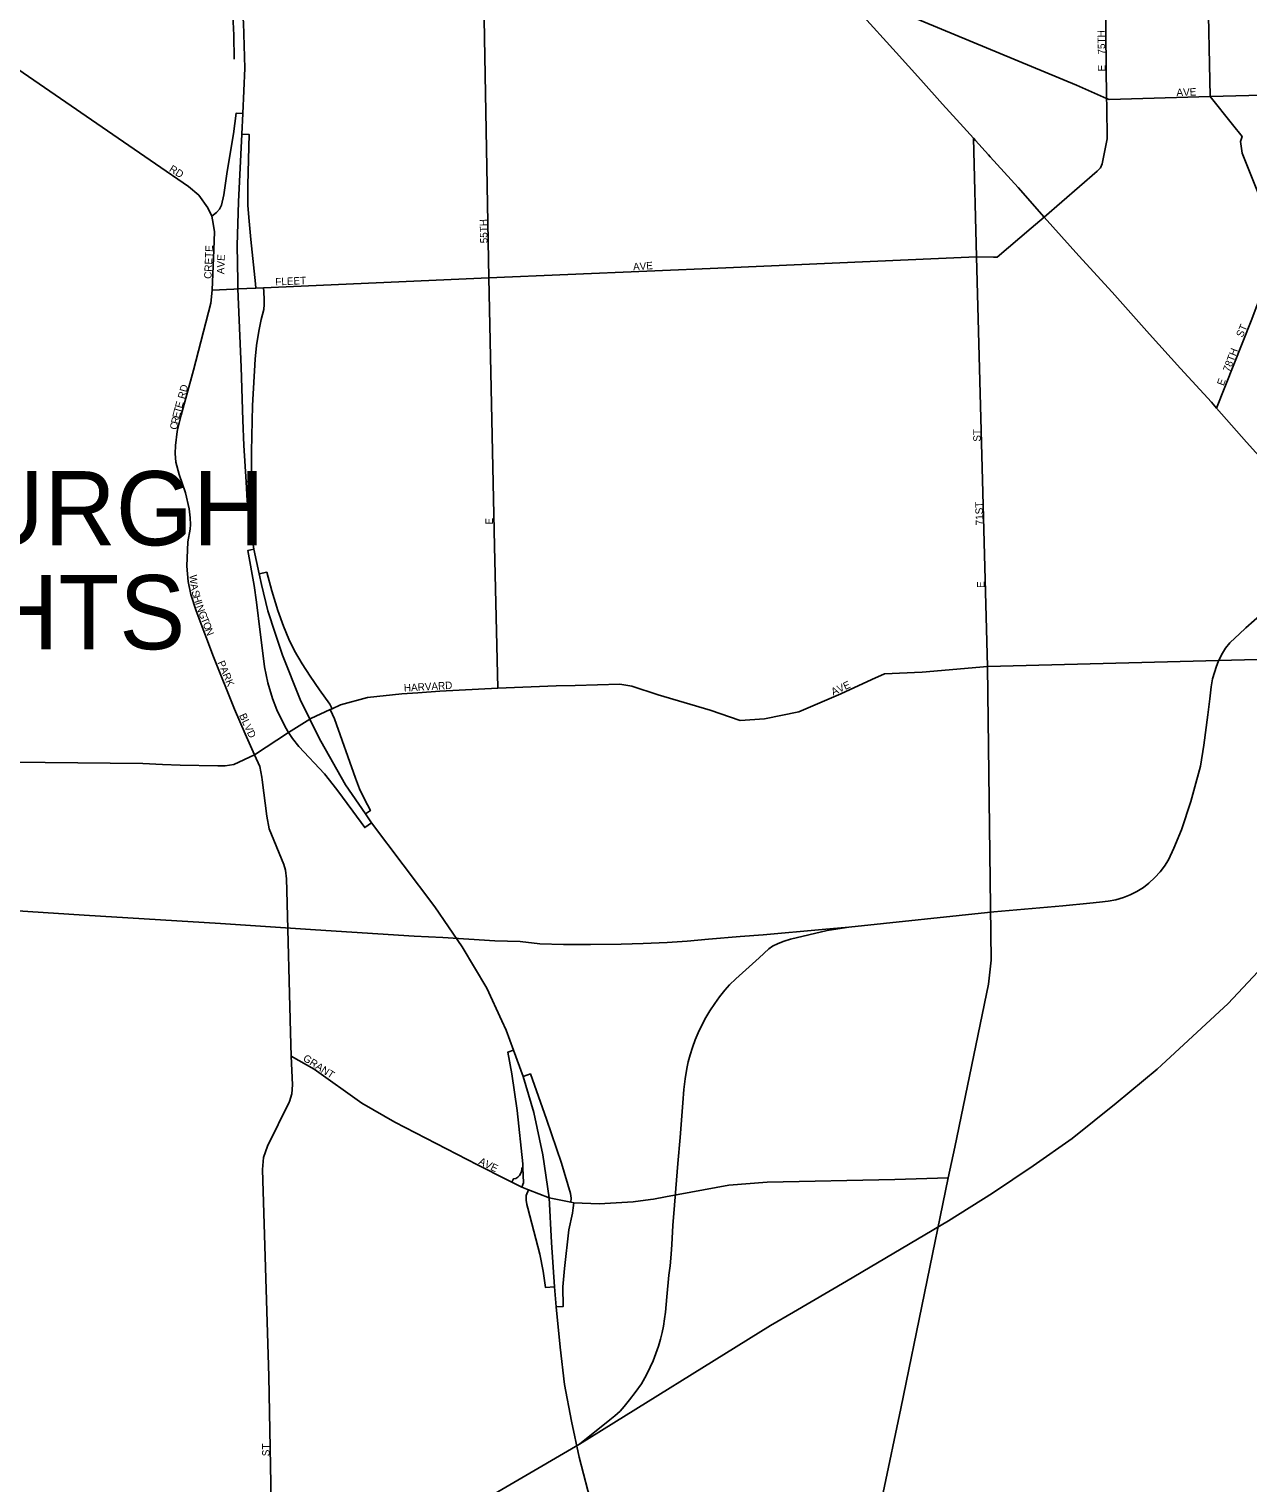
# Model space of a CAD drawing. Extents: x -561 to 1170, y 0 to 846.
# Drawn here: x 265.66 to 287.84, y 224.52 to 250.97 of the extents above; entities that cross this region are included whole.
import ezdxf

# ---------------------------------------------------------------- set-up
doc = ezdxf.new("R2010")
doc.units = 0
for name, color, linetype in [('GM_X_City_Street', 7, 'Continuous'), ('GM_X_City_Street_Text', 7, 'Continuous'), ('GM_X_Corporation_Text', 7, 'Continuous'), ('GM_X_Interchange_Ramps', 7, 'Continuous'), ('GM_X_Interstate_Route', 7, 'Continuous'), ('GM_X_Rail_Line', 7, 'Continuous'), ('GM_X_State_Route', 7, 'Continuous')]:
    doc.layers.add(name, color=color, linetype=linetype)

msp = doc.modelspace()

# ---------------------------------------------------------------- linework, layer by layer
at = {"layer": 'GM_X_City_Street'}
for points in [[(285.27, 249.584), (285.269, 249.71), (285.226, 253.84), (285.199, 256.421), (285.197, 256.519), (285.196, 256.602)], [(287.271, 244.073), (287.898, 245.662), (288.224, 246.528), (288.348, 246.925), (288.028, 247.986), (287.735, 248.712), (287.704, 248.928), (287.735, 249.015), (287.559, 249.234), (287.156, 249.747), (287.067, 253.877), (287.027, 255.72), (287.062, 256.042)], [(273.951, 250.806), (273.913, 252.932), (273.879, 253.196)], [(267.967, 248.52), (265.17, 250.442), (265.035, 250.56), (264.91, 250.772), (263.786, 252.617)], [(280.304, 251.79), (284.72, 249.952), (285.269, 249.71), (285.314, 249.691), (287.156, 249.747), (288.56, 249.78), (288.562, 249.78)], [(274.134, 241.563), (274.028, 246.444), (273.951, 250.806)], [(278.342, 246.63), (282.904, 246.827), (283.209, 246.822), (283.279, 246.823), (283.898, 247.347), (284.13, 247.548), (285.097, 248.389), (285.156, 248.444), (285.187, 248.52), (285.277, 248.976), (285.271, 249.558), (285.27, 249.584)], [(282.505, 230.626), (283.122, 233.594), (283.169, 234.028), (283.104, 239.374), (282.904, 246.827), (282.846, 248.984)], [(269.012, 247.434), (268.99, 247.567), (268.917, 247.717), (268.751, 247.952), (268.562, 248.11), (267.967, 248.52)], [(268.994, 246.223), (269.025, 246.952), (269.038, 247.284), (269.012, 247.434)], [(269.391, 246.24), (269.463, 246.243), (269.788, 246.257), (269.931, 246.264), (274.028, 246.444), (278.342, 246.63)], [(268.361, 243.647), (268.365, 243.679), (268.434, 243.944), (268.657, 244.765), (268.972, 245.987), (268.994, 246.223)], [(268.994, 246.223), (269.391, 246.24)], [(269.597, 238.151), (269.403, 238.599), (269.021, 239.548), (268.702, 240.384), (268.609, 240.686), (268.558, 240.917), (268.534, 241.197), (268.555, 241.643), (268.593, 241.875), (268.6, 241.959), (268.595, 242.079), (268.576, 242.24), (268.51, 242.534), (268.396, 242.865), (268.336, 243.093), (268.325, 243.249), (268.327, 243.396), (268.361, 243.647)], [(274.19, 238.979), (274.134, 241.563)], [(275.601, 239.03), (276.413, 239.05), (276.629, 239.014), (277.107, 238.856), (278.058, 238.579), (278.602, 238.388), (279.044, 238.422), (279.669, 238.551), (280.431, 238.877), (281, 239.135), (281.23, 239.241), (281.916, 239.268), (283.104, 239.374), (291.282, 239.583)], [(269.764, 237.766), (270.387, 238.172), (270.772, 238.414), (270.791, 238.426), (271.142, 238.588), (271.177, 238.604), (271.332, 238.675), (271.819, 238.807), (272.449, 238.873), (272.738, 238.894)], [(272.738, 238.894), (273.14, 238.922), (274.19, 238.979)], [(274.19, 238.979), (275.256, 239.022), (275.601, 239.03)], [(258.279, 238.141), (259.776, 238.195), (260.043, 238.172), (261.917, 237.688), (262.217, 237.657), (263.584, 237.65), (267.735, 237.609), (268.089, 237.592)], [(269.764, 237.766), (269.764, 237.766), (269.597, 238.151)], [(268.089, 237.592), (268.415, 237.576), (269.096, 237.565), (269.233, 237.565), (269.391, 237.588), (269.764, 237.766)], [(269.897, 237.362), (269.86, 237.555), (269.764, 237.766)], [(270.423, 232.714), (270.353, 235.298), (270.35, 235.512), (270.332, 235.667), (270.297, 235.772), (270.033, 236.421), (269.987, 236.651), (269.906, 237.313), (269.897, 237.362)], [(270.394, 231.447), (270.4, 231.461), (270.446, 231.596), (270.458, 231.764), (270.434, 232.285), (270.423, 232.714)], [(270.434, 232.285), (270.853, 232.044), (271.718, 231.429), (272.317, 231.084), (273.822, 230.304)], [(270.108, 222.226), (270.025, 226.452), (269.914, 230.218), (269.929, 230.442), (270, 230.647), (270.394, 231.447)], [(282.389, 230.069), (282.505, 230.626)], [(273.822, 230.304), (273.858, 230.285), (274.324, 230.052)], [(274.324, 230.052), (274.449, 229.99), (274.628, 229.9), (274.751, 229.852), (275.128, 229.707), (275.52, 229.625), (275.575, 229.613), (276.035, 229.596), (276.653, 229.635), (276.968, 229.676)], [(277.243, 229.723), (278.396, 229.933), (279.095, 229.99), (281.413, 230.038), (282.389, 230.069)], [(280.775, 212.772), (280.797, 212.947), (280.887, 213.504), (280.996, 215.927), (281.078, 220.831), (281.127, 223.853), (281.201, 224.343), (281.522, 225.872), (282.389, 230.069)], [(276.968, 229.676), (277.025, 229.683), (277.243, 229.723)]]:
    msp.add_lwpolyline(points, dxfattribs=at)
at = {"layer": 'GM_X_Interchange_Ramps'}
for points in [[(269.554, 249.438), (269.434, 249.443), (269.383, 249.063), (269.27, 248.381), (269.205, 247.957), (269.163, 247.77), (269.129, 247.694), (269.076, 247.631), (268.99, 247.567)], [(269.788, 246.257), (269.785, 246.338), (269.699, 247.14), (269.669, 247.477), (269.647, 247.762), (269.645, 248.138), (269.67, 249.051), (269.535, 249.057)], [(269.611, 242.736), (269.713, 242.742), (269.712, 243.285), (269.729, 244.122), (269.779, 244.964), (269.802, 245.216), (269.845, 245.477), (269.884, 245.687), (269.933, 245.867), (269.938, 245.899), (269.94, 245.931), (269.941, 246.042), (269.934, 246.196), (269.931, 246.264)], [(269.753, 241.507), (269.647, 241.484), (269.758, 240.85), (269.799, 240.544), (269.869, 239.998), (269.912, 239.664), (269.95, 239.367), (270.006, 239.078), (270.091, 238.792), (270.174, 238.582), (270.323, 238.273), (270.387, 238.172)], [(271.177, 238.604), (271.135, 238.69), (270.947, 238.948), (270.779, 239.198), (270.631, 239.419), (270.493, 239.657), (270.393, 239.868), (270.292, 240.109), (270.188, 240.392), (270.082, 240.749), (269.988, 241.088), (269.852, 241.058)], [(271.786, 236.691), (271.875, 236.753), (271.764, 236.961), (271.676, 237.146), (271.604, 237.342), (271.223, 238.422), (271.184, 238.502), (271.142, 238.588)], [(270.387, 238.172), (270.454, 238.065), (270.573, 237.919), (271.04, 237.422), (271.262, 237.138), (271.556, 236.738), (271.77, 236.443), (271.896, 236.53)], [(274.478, 232.393), (274.374, 232.353), (274.45, 231.961), (274.546, 231.294), (274.646, 230.324), (274.649, 230.249), (274.657, 229.976), (274.628, 229.9)], [(275.52, 229.625), (275.529, 229.699), (275.516, 229.786), (275.352, 230.338), (275.076, 231.139), (274.787, 231.959), (274.654, 231.914)], [(274.649, 230.249), (274.631, 230.249), (274.627, 230.207), (274.615, 230.166), (274.584, 230.113), (274.555, 230.083), (274.521, 230.06), (274.48, 230.054), (274.449, 229.99)], [(274.751, 229.852), (274.71, 229.748), (274.707, 229.707), (274.711, 229.66), (274.721, 229.586), (274.736, 229.518), (274.959, 228.683), (275.02, 228.373), (275.061, 228.073), (275.224, 228.086)], [(275.255, 227.719), (275.382, 227.73), (275.377, 228.088), (275.405, 228.417), (275.486, 229.12), (275.554, 229.428), (275.564, 229.524), (275.575, 229.613)]]:
    msp.add_lwpolyline(points, dxfattribs=at)
at = {"layer": 'GM_X_Interstate_Route'}
for points in [[(269.461, 246.384), (269.45, 247.031), (269.472, 247.83), (269.535, 249.057), (269.554, 249.438), (269.59, 250.262), (269.568, 251.083), (269.487, 251.978), (269.223, 253.67), (268.998, 255.11), (268.797, 256.059), (268.555, 256.861), (267.902, 258.571), (267.803, 258.875), (267.708, 259.168), (267.579, 259.68), (267.468, 260.382), (267.409, 261.011), (267.349, 261.572)], [(269.554, 243.858), (269.522, 244.817), (269.463, 246.243), (269.461, 246.384)], [(270.97, 238.014), (270.953, 238.043), (270.772, 238.414), (270.599, 238.77), (270.275, 239.58), (270.139, 239.981), (270.009, 240.387), (269.894, 240.863), (269.852, 241.058), (269.753, 241.507), (269.632, 242.387), (269.611, 242.736), (269.57, 243.396), (269.554, 243.858)], [(274.264, 232.928), (273.99, 233.518), (273.546, 234.275), (273.044, 234.999), (271.896, 236.53), (271.786, 236.691), (271.422, 237.221), (270.97, 238.014)], [(274.654, 231.914), (274.478, 232.393), (274.345, 232.755), (274.264, 232.928)], [(278.711, 215.297), (278.578, 215.858), (278.128, 217.805), (277.593, 219.567), (276.779, 221.743), (276.099, 223.554), (275.832, 224.383), (275.671, 224.989), (275.532, 225.64), (275.407, 226.311), (275.325, 226.987), (275.255, 227.719), (275.224, 228.086), (275.171, 228.893), (275.128, 229.707), (275.012, 230.485), (274.85, 231.255), (274.654, 231.914)]]:
    msp.add_lwpolyline(points, dxfattribs=at)
at = {"layer": 'GM_X_Rail_Line'}
for points in [[(268.413, 253.307), (268.759, 253.026), (269.049, 252.778), (269.117, 252.697), (269.166, 252.61), (269.204, 252.496), (269.3, 251.946), (269.328, 251.693), (269.37, 251.225), (269.389, 250.86), (269.394, 250.422)], [(287.296, 239.458), (287.358, 239.584), (287.433, 239.704), (287.513, 239.802), (287.61, 239.897), (287.681, 239.962), (287.801, 240.075), (287.952, 240.211), (288.77, 240.916), (288.963, 241.071), (289.323, 241.359), (289.649, 241.63), (289.785, 241.724), (290.082, 241.902), (290.487, 242.13)], [(287.266, 239.381), (287.296, 239.458)], [(280.578, 234.631), (283.219, 234.908), (284.475, 235.019), (284.962, 235.064), (285.142, 235.083), (285.297, 235.104), (285.437, 235.125), (285.577, 235.169), (285.696, 235.218), (285.816, 235.278), (285.939, 235.355), (286.038, 235.433), (286.146, 235.531), (286.243, 235.636), (286.323, 235.741), (286.392, 235.854), (286.493, 236.069), (286.629, 236.402), (286.8, 236.919), (286.855, 237.119), (286.975, 237.561), (287.036, 237.941), (287.11, 238.491), (287.144, 238.785), (287.172, 239.006), (287.194, 239.147), (287.266, 239.381)], [(264.888, 234.961), (266.666, 234.848), (269.146, 234.694), (270.874, 234.581), (272.67, 234.467), (273.195, 234.443), (274.137, 234.384), (274.601, 234.372), (274.958, 234.325), (275.389, 234.313), (275.879, 234.315), (276.435, 234.322), (276.835, 234.334), (277.276, 234.353), (277.64, 234.377), (278.028, 234.41), (278.601, 234.458), (279.019, 234.49), (280.092, 234.59), (280.578, 234.631)], [(286.269, 232.121), (287.48, 233.242), (289.008, 234.871), (289.07, 234.937)], [(275.68, 225.222), (276.229, 225.668), (276.319, 225.738), (276.42, 225.826), (276.493, 225.909), (276.591, 226.03), (276.692, 226.161), (276.808, 226.323), (276.895, 226.483), (276.965, 226.624), (277.016, 226.738), (277.069, 226.87), (277.115, 227.009), (277.152, 227.135), (277.183, 227.256), (277.204, 227.368), (277.227, 227.503), (277.241, 227.624), (277.265, 227.901), (277.302, 228.3), (277.327, 228.465), (277.345, 228.679), (277.361, 228.856), (277.376, 229.199), (277.409, 229.572), (277.469, 230.331), (277.508, 230.803), (277.561, 231.436), (277.578, 231.676), (277.599, 231.87), (277.631, 232.06), (277.658, 232.178), (277.692, 232.306), (277.734, 232.439), (277.783, 232.579), (277.837, 232.708), (277.904, 232.849), (277.979, 232.988), (278.052, 233.109), (278.142, 233.242), (278.228, 233.364), (278.321, 233.481), (278.406, 233.579), (278.524, 233.692), (278.947, 234.074), (279.124, 234.234), (279.192, 234.282), (279.296, 234.335), (279.401, 234.377), (279.517, 234.414), (280.187, 234.57), (280.578, 234.631)], [(279.572, 227.625), (280.537, 228.186), (282.395, 229.288), (283.19, 229.792), (283.934, 230.289), (284.644, 230.786), (285.445, 231.428), (286.191, 232.048), (286.269, 232.121)], [(275.68, 225.222), (279.154, 227.382), (279.572, 227.625)], [(262.048, 216.981), (266.026, 219.431), (272.02, 223.091), (275.68, 225.222)]]:
    msp.add_lwpolyline(points, dxfattribs=at)
at = {"layer": 'GM_X_State_Route'}
for points in [[(280.653, 251.421), (280.792, 251.258), (281.443, 250.545), (281.886, 250.047), (282.285, 249.607), (282.663, 249.184), (282.846, 248.984), (282.881, 248.945), (283.117, 248.686), (283.151, 248.649)], [(283.151, 248.649), (283.659, 248.086), (284.13, 247.548), (284.764, 246.848), (285.372, 246.184), (286.051, 245.423), (286.614, 244.796), (287.178, 244.18), (287.271, 244.073), (287.813, 243.457), (288.491, 242.701), (289.121, 242.005), (289.794, 241.26), (290.396, 240.585), (290.815, 240.107), (290.927, 239.979), (291.282, 239.583), (292.043, 238.731), (292.097, 238.669), (292.525, 238.179), (293.23, 237.517), (293.509, 237.191), (293.796, 236.769), (293.806, 236.754)]]:
    msp.add_lwpolyline(points, dxfattribs=at)

# ---------------------------------------------------------------- texts
at = {"layer": 'GM_X_City_Street_Text'}
for s, rotation, p in [('75TH', 91.3632, (285.246, 250.509)), ('E', 90, (285.246, 250.2)), ('AVE', 1.9739, (286.542, 249.751)), ('RD', 328.0032, (268.201, 248.392)), ('55TH', 91.3632, (274.007, 247.075)), ('CRETE', 87.3988, (268.982, 246.424)), ('AVE', 88.0261, (269.214, 246.51)), ('AVE', 3.9506, (276.657, 246.579)), ('FLEET', 2.7248, (270.147, 246.305)), ('ST', 66.8127, (287.743, 245.351)), ('78TH', 68.964, (287.505, 244.721)), ('RD', 75.2542, (268.496, 244.231)), ('E', 69.429, (287.398, 244.471)), ('E', 74.0621, (268.446, 244.062)), ('R', 77.6898, (268.376, 243.776)), ('E', 76.3746, (268.399, 243.88)), ('T', 74.4598, (268.421, 243.971)), ('C', 77.6898, (268.353, 243.672)), ('ST', 90, (282.977, 243.464)), ('71ST', 91.4314, (283.024, 241.943)), ('E', 90, (274.102, 241.956)), ('W', 273.9539, (268.582, 241.038)), ('A', 281.1562, (268.595, 240.866)), ('S', 283.7933, (268.619, 240.743)), ('E', 90, (283.048, 240.803)), ('H', 287.6652, (268.645, 240.641)), ('I', 287.8193, (268.681, 240.527)), ('N', 289.1752, (268.7, 240.468)), ('G', 291.4935, (268.741, 240.35)), ('T', 291.5892, (268.785, 240.239)), ('O', 291.5742, (268.82, 240.151)), ('N', 291.5585, (268.863, 240.04)), ('PARK', 292.7122, (269.09, 239.447)), ('HARVARD', 3.317, (272.487, 238.916)), ('AVE', 24.9084, (280.295, 238.843)), ('BLVD', 294.5633, (269.482, 238.485)), ('GRANT', 326.9804, (270.636, 232.212)), ('AVE', 334.2961, (273.83, 230.324)), ('ST', 90, (270.04, 225.003))]:
    msp.add_text(s, height=0.135, rotation=rotation, dxfattribs=at).set_placement(p)
at = {"layer": 'GM_X_Corporation_Text'}
for s, p in [('NEWBURGH', (259.219, 241.578)), ('HEIGHTS', (260.484, 239.687))]:
    msp.add_text(s, height=1.35, rotation=0, dxfattribs=at).set_placement(p)

doc.saveas('drawing.dxf')
